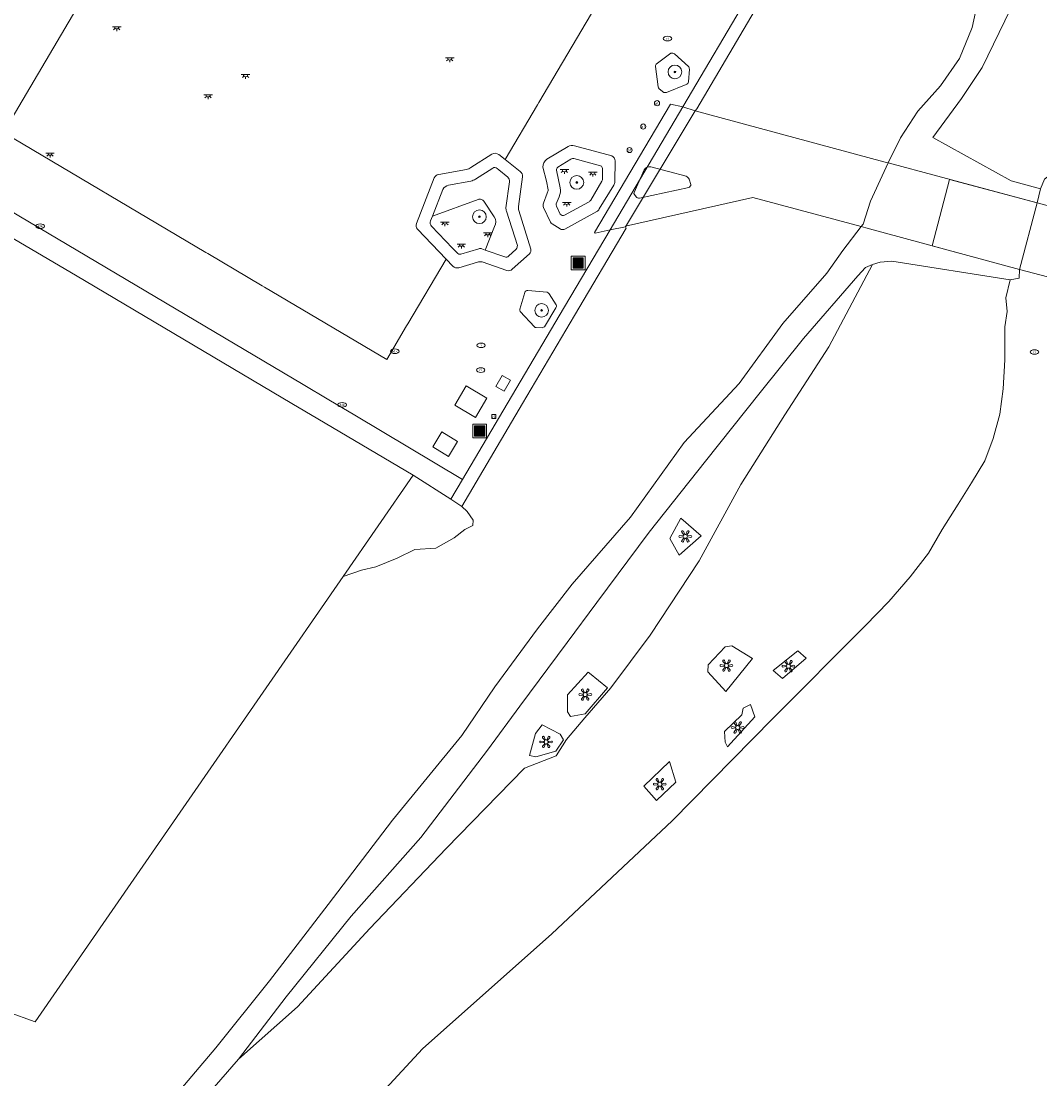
# Model space of a CAD drawing. Header units: metres. Extents: x 187916 to 189411, y 333285 to 334910.
# Tile 338 of 348: x 188606 to 188665, y 334535 to 334597. Entities that reach past the tile are written whole.
import ezdxf
from ezdxf.enums import TextEntityAlignment as Align

# ---------------------------------------------------------------- set-up
doc = ezdxf.new("R2010")
doc.units = ezdxf.units.M
for name, color, linetype, lineweight in [('B-WE-GK-KADEMUUR-GV', 253, 'Continuous', 15), ('B-WE-GR-BOOM-S', 253, 'Continuous', 15), ('B-WE-GR-GROENVOORZIENING-GV', 253, 'Continuous', 15), ('B-WE-IE-KUNSTOBJECT-S', 253, 'Continuous', 15), ('B-WE-IE-MEUBILAIR-S', 253, 'Continuous', 15), ('B-WE-IE-MEUBILAIR_WEGMEUBILAIR_AFVALBAK-S', 253, 'Continuous', 15), ('B-WE-IE-TERREINAFSCHEIDING_KUNSTMATIG_MUUR-GV', 253, 'Continuous', 15), ('B-WE-KW-KUNSTWERK_DEK-GV', 253, 'Continuous', 15), ('B-WE-KW-KUNSTWERK_LANDHOOFD-GV', 253, 'Continuous', 15), ('B-WE-OG-BEBOUWING-GV', 253, 'Continuous', 15), ('B-WE-OG-TERREIN_BEGROEID-GV', 253, 'Continuous', 15), ('B-WE-OG-TERREIN_OEVER-GV', 253, 'Continuous', 15), ('B-WE-OG-WATER_BEEK-GV', 253, 'Continuous', 15), ('B-WE-RI-HWA_GOOT_LIJNGOOT-G', 253, 'Continuous', 15), ('B-WE-VH-GESLOTENVERHARDING_BETON-GV', 253, 'Continuous', 15), ('B-WE-VH-HALFVERHARDING_GRIND-GV', 253, 'Continuous', 15), ('B-WE-VH-OPENVERHARDING_SIERBESTRATING-GV', 253, 'Continuous', 15), ('B-WE-VH-OPENVERHARDING_STRAATBAKSTEEN-GV', 253, 'Continuous', 15)]:
    doc.layers.add(name, color=color, linetype=linetype, lineweight=lineweight)
doc.styles.add('NLCS-ISO', font='NLCS-ISO.ttf')

# ---------------------------------------------------------------- blocks, each defined once
blk = doc.blocks.new('SIE-WEG_AFVALBAK-SO')
h = blk.add_hatch(color=256)
h.dxf.hatch_style = 1
h.paths.add_polyline_path([(-1.5, -1.5), (1.5, -1.5), (1.5, 1.5), (-1.5, 1.5)])
for points in [[(-2, -2), (2, -2), (2, 2), (-2, 2)], [(-1.5, -1.5), (1.5, -1.5), (1.5, 1.5), (-1.5, 1.5)]]:
    blk.add_lwpolyline(points, close=True)
blk = doc.blocks.new('SIE-MEUBILAIR_BORD_VERKEER-SO')
blk.add_lwpolyline([(-0.5625, -0.5625), (0.5625, -0.5625), (0.5625, 0.5625), (-0.5625, 0.5625)], close=True)
at = {"style": 'NLCS-ISO'}
blk.add_text('vb', height=0.75, dxfattribs=at).set_placement((0, 0), align=Align.MIDDLE_CENTER)
blk = doc.blocks.new('SIE-MEUBILAIR_PAAL_AFSLUITPAAL-SO')
blk.add_circle((0, 0), 0.75)
at = {"style": 'NLCS-ISO'}
blk.add_text('af', height=0.75, dxfattribs=at).set_placement((0, 0.05), align=Align.MIDDLE_CENTER)
blk = doc.blocks.new('SIE-MEUBILAIR_PUT_KOLK-SO')
blk.add_ellipse((0, 0), major_axis=(1.25, 0), ratio=0.54)
at = {"style": 'NLCS-ISO'}
blk.add_text('klk', height=0.75, dxfattribs=at).set_placement((0.03, 0), align=Align.MIDDLE_CENTER)
blk = doc.blocks.new('SIE-MEUBILAIR_PUT_RIOOLPUT-SO')
blk.add_ellipse((0, 0), major_axis=(1.25, 0), ratio=0.54)
at = {"style": 'NLCS-ISO'}
blk.add_text('ri', height=0.75, dxfattribs=at).set_placement((-0.04, 0.07), align=Align.MIDDLE_CENTER)
blk = doc.blocks.new('SIE-MEUBILAIR_LICHTPUNT-SO')
at = {"color": 0, "linetype": 'ByBlock', "lineweight": 18}
for points in [[(-0.62, 0), (-1.25, 0)], [(0.62, 0), (1.25, 0)], [(-0.46, -0.43), (-0.92, -0.85)], [(0, -0.62), (0, -1.25)], [(0.46, -0.43), (0.92, -0.85)]]:
    blk.add_lwpolyline(points, dxfattribs=at)
blk.add_lwpolyline([(0, 0), (0.62, 0, -1), (-0.62, 0)], format="xyb", close=True, dxfattribs=at)
blk = doc.blocks.new('SIE-KUNSTOBJECT-SO')
at = {"flags": 128}
blk.add_lwpolyline([(0.27, -0.73, 0.700208), (-0.27, -0.73), (-0.56, -1.53, -1), (-1.05, -1.25), (-0.5, -0.6, 0.700208), (-0.77, -0.13), (-1.6, -0.28, -1), (-1.6, 0.28), (-0.77, 0.13, 0.700208), (-0.5, 0.6), (-1.05, 1.25, -1), (-0.56, 1.53), (-0.27, 0.73, 0.700208), (0.27, 0.73), (0.56, 1.53, -1), (1.05, 1.25), (0.5, 0.6, 0.700208), (0.77, 0.13), (1.6, 0.28, -1), (1.6, -0.28), (0.77, -0.13, 0.700208), (0.5, -0.6), (1.05, -1.25, -1), (0.56, -1.53)], format="xyb", close=True, dxfattribs=at)
blk = doc.blocks.new('SGR-BOOM_GBKN-SO')
at = {"linetype": 'ByBlock', "lineweight": 18}
h = blk.add_hatch(color=0, dxfattribs=at)
h.dxf.hatch_style = 1
edge = h.paths.add_edge_path()
edge.add_arc((0, 0), 0.25, 0, 360)
at = {"color": 0, "linetype": 'ByBlock', "lineweight": 18}
for radius in [2, 0.25]:
    blk.add_circle((0, 0), radius, dxfattribs=at)
at = {"color": 0, "linetype": 'ByBlock', "lineweight": 18, "style": 'NLCS-ISO'}
blk.add_attdef('SOORT', (2.5, 0), '', height=1.5, dxfattribs=at)
blk = doc.blocks.new('DTM')
at = {"layer": 'B-WE-GK-KADEMUUR-GV', "ltscale": 0.2, "flags": 128}
blk.add_lwpolyline([(188648.971, 334597.848), (188650.542, 334600.45), (188649.849, 334600.859), (188649.771, 334600.735), (188648.264, 334598.15), (188644.34, 334591.489), (188640.108, 334584.307), (188637.434, 334579.8), (188634.329, 334574.562), (188631.461, 334569.695), (188630.782, 334568.543), (188631.437, 334568.124), (188634.97, 334574.139), (188638.012, 334579.29), (188641.041, 334584.39), (188641.006, 334584.486), (188645.071, 334591.256), (188645.161, 334591.373)], close=True, dxfattribs=at)
at = {"layer": 'B-WE-GR-GROENVOORZIENING-GV', "ltscale": 0.2, "flags": 128}
for points in [[(188643.645, 334594.628), (188642.796, 334593.984)], [(188644.672, 334593.862), (188643.862, 334594.591)], [(188642.742, 334593.847), (188642.903, 334592.67)], [(188644.68, 334592.96), (188644.728, 334593.695)], [(188642.967, 334592.553), (188643.234, 334592.341)], [(188643.402, 334592.332), (188644.54, 334592.798)], [(188635.11, 334580.638), (188634.82, 334579.667)], [(188636.418, 334580.659), (188635.295, 334580.763)], [(188636.938, 334579.91), (188636.527, 334580.567)], [(188634.837, 334579.53), (188635.673, 334578.632)], [(188636.252, 334578.637), (188636.93, 334579.732)], [(188635.766, 334578.58), (188636.134, 334578.577)]]:
    blk.add_lwpolyline(points, dxfattribs=at)
for points in [[(188643.862, 334594.591, 0.272612), (188643.645, 334594.628)], [(188642.796, 334593.984, 0.174039), (188642.742, 334593.847)], [(188644.728, 334593.695, 0.20287), (188644.672, 334593.862)], [(188642.903, 334592.67, 0.070622), (188642.967, 334592.553)], [(188644.54, 334592.798, 0.284705), (188644.68, 334592.96)], [(188643.234, 334592.341, 0.113411), (188643.402, 334592.332)], [(188635.295, 334580.763, 0.349051), (188635.11, 334580.638)], [(188636.527, 334580.567, 0.184026), (188636.418, 334580.659)], [(188634.82, 334579.667, 0.153637), (188634.837, 334579.53)], [(188636.93, 334579.732, 0.269623), (188636.938, 334579.91)], [(188635.673, 334578.632, 0.298079), (188635.766, 334578.58)], [(188636.134, 334578.577, 0.121666), (188636.252, 334578.637)]]:
    blk.add_lwpolyline(points, format="xyb", dxfattribs=at)
at = {"layer": 'B-WE-IE-TERREINAFSCHEIDING_KUNSTMATIG_MUUR-GV', "ltscale": 0.2, "flags": 128}
for points in [[(188633.179, 334588.734), (188631.96, 334587.937)], [(188634.842, 334587.718), (188633.958, 334588.421), (188633.598, 334588.697)], [(188637.639, 334589.173), (188636.395, 334588.433)], [(188640.191, 334588.628), (188638.017, 334589.213)], [(188637.041, 334587.975), (188637.801, 334588.434)], [(188637.983, 334588.468), (188639.544, 334588.046)], [(188640.369, 334587.112), (188640.388, 334588.33)], [(188631.693, 334587.828), (188630.079, 334587.531)], [(188632.233, 334587.268), (188633.236, 334587.917)], [(188633.488, 334587.893), (188633.594, 334587.806), (188634.11, 334587.381)], [(188636.169, 334587.967), (188636.373, 334587.143), (188636.47, 334586.649)], [(188637.172, 334586.76), (188636.957, 334587.781)], [(188639.649, 334587.897), (188639.653, 334587.309)], [(188642.08, 334587.818), (188641.504, 334586.475)], [(188644.55, 334587.435), (188642.479, 334587.991)], [(188629.82, 334587.337), (188628.784, 334584.664)], [(188630.649, 334586.919), (188631.952, 334587.148)], [(188634.206, 334587.103), (188634.009, 334585.597)], [(188634.743, 334585.664), (188634.968, 334587.398)], [(188639.609, 334587.149), (188638.961, 334586.038)], [(188639.465, 334585.523), (188640.318, 334586.915)], [(188644.812, 334586.959), (188644.713, 334587.268)], [(188629.6, 334584.828), (188629.712, 334585.11), (188630.318, 334586.661)], [(188636.425, 334586.447), (188636.199, 334585.854)], [(188636.945, 334585.824), (188637.118, 334586.238)], [(188641.513, 334586.363), (188641.615, 334586.225)], [(188641.813, 334586.151), (188644.691, 334586.773)], [(188636.208, 334585.612), (188636.611, 334584.75)], [(188637.176, 334585.223), (188636.955, 334585.692)], [(188638.829, 334585.923), (188637.435, 334585.15)], [(188634.036, 334585.387), (188634.674, 334583.378)], [(188635.466, 334583.18), (188634.766, 334585.429)], [(188637.45, 334584.348), (188639.312, 334585.367)], [(188628.829, 334584.346), (188630.506, 334582.588), (188630.907, 334582.176)], [(188631.161, 334582.953), (188630.889, 334583.235), (188629.663, 334584.508)], [(188636.702, 334584.644), (188637.173, 334584.357)], [(188632.429, 334583.192), (188631.373, 334582.878)], [(188633.951, 334582.728), (188632.8, 334583.117), (188632.596, 334583.188)], [(188634.614, 334583.175), (188634.161, 334582.756)], [(188634.374, 334582.002), (188635.376, 334582.901)], [(188631.252, 334582.085), (188632.337, 334582.416)], [(188632.611, 334582.422), (188634.05, 334581.921)]]:
    blk.add_lwpolyline(points, dxfattribs=at)
for points in [[(188633.598, 334588.697, 0.284113), (188633.179, 334588.734)], [(188638.017, 334589.213, 0.211512), (188637.639, 334589.173)], [(188636.395, 334588.433, 0.240076), (188636.169, 334587.967)], [(188637.801, 334588.434, -0.165228), (188637.983, 334588.468)], [(188640.388, 334588.33, 0.264754), (188640.191, 334588.628)], [(188630.079, 334587.531, 0.27627), (188629.82, 334587.337)], [(188631.96, 334587.937, -0.07017), (188631.693, 334587.828)], [(188633.236, 334587.917, -0.35693), (188633.488, 334587.893)], [(188634.968, 334587.398, 0.274308), (188634.842, 334587.718)], [(188636.957, 334587.781, -0.245953), (188637.041, 334587.975)], [(188639.544, 334588.046, -0.260219), (188639.649, 334587.897)], [(188642.479, 334587.991, 0.287433), (188642.08, 334587.818)], [(188630.318, 334586.661, -0.205434), (188630.649, 334586.919)], [(188631.952, 334587.148, 0.036525), (188632.233, 334587.268)], [(188634.11, 334587.381, -0.27954), (188634.206, 334587.103)], [(188639.653, 334587.309, -0.198726), (188639.609, 334587.149)], [(188640.318, 334586.915, 0.096547), (188640.369, 334587.112)], [(188644.713, 334587.268, 0.206106), (188644.55, 334587.435)], [(188644.691, 334586.773, 0.341211), (188644.812, 334586.959)], [(188636.47, 334586.649, -0.103249), (188636.425, 334586.447)], [(188637.118, 334586.238, 0.160785), (188637.172, 334586.76)], [(188641.504, 334586.475, 0.329686), (188641.513, 334586.363)], [(188641.615, 334586.225, 0.242525), (188641.813, 334586.151)], [(188634.009, 334585.597, 0.09021), (188634.036, 334585.387)], [(188634.766, 334585.429, -0.131901), (188634.743, 334585.664)], [(188636.199, 334585.854, 0.243772), (188636.208, 334585.612)], [(188636.955, 334585.692, -0.151794), (188636.945, 334585.824)], [(188638.961, 334586.038, -0.077396), (188638.829, 334585.923)], [(188637.435, 334585.15, -0.336391), (188637.176, 334585.223)], [(188639.312, 334585.367, 0.171537), (188639.465, 334585.523)], [(188628.784, 334584.664, 0.273449), (188628.829, 334584.346)], [(188629.663, 334584.508, -0.290442), (188629.6, 334584.828)], [(188636.611, 334584.75, 0.157608), (188636.702, 334584.644)], [(188637.173, 334584.357, 0.299675), (188637.45, 334584.348)], [(188632.596, 334583.188, 0.263465), (188632.429, 334583.192)], [(188634.674, 334583.378, -0.168764), (188634.614, 334583.175)], [(188635.376, 334582.901, 0.251336), (188635.466, 334583.18)], [(188631.373, 334582.878, -0.296743), (188631.161, 334582.953)], [(188634.161, 334582.756, -0.304431), (188633.951, 334582.728)], [(188630.907, 334582.176, 0.257632), (188631.252, 334582.085)], [(188632.337, 334582.416, -0.116733), (188632.611, 334582.422)], [(188634.05, 334581.921, 0.287583), (188634.374, 334582.002)]]:
    blk.add_lwpolyline(points, format="xyb", dxfattribs=at)
at = {"layer": 'B-WE-KW-KUNSTWERK_DEK-GV', "ltscale": 0.2, "flags": 128}
blk.add_lwpolyline([(188656.36, 334588.21), (188656.089, 334588.282), (188645.071, 334591.256), (188644.34, 334591.489), (188643.63, 334591.651), (188639.179, 334584.138), (188639.218, 334584.111), (188640.108, 334584.307), (188641.006, 334584.486), (188641, 334584.518), (188648.444, 334586.195), (188654.774, 334584.495), (188655.049, 334584.421), (188664.037, 334581.991), (188665.066, 334585.887)], close=True, dxfattribs=at)
at = {"layer": 'B-WE-KW-KUNSTWERK_LANDHOOFD-GV', "ltscale": 0.2, "flags": 128}
blk.add_lwpolyline([(188665.066, 334585.887), (188659.945, 334587.253), (188658.921, 334583.374), (188664.037, 334581.991)], close=True, dxfattribs=at)
at = {"layer": 'B-WE-OG-BEBOUWING-GV', "ltscale": 0.2, "flags": 128}
blk.add_lwpolyline([(188628.58, 334569.952), (188623.016, 334573.249), (188621.489, 334574.153), (188608.843, 334581.647), (188604.976, 334583.939), (188603.127, 334585.025), (188587.811, 334559.172), (188583.212, 334551.409), (188584.047, 334550.91), (188586.747, 334549.295), (188571.82, 334511.5), (188582.336, 334501.8), (188583.736, 334504.085), (188586.575, 334508.719), (188586.779, 334509.052), (188601.917, 334533.764), (188604.863, 334538.574), (188606.485, 334537.981), (188624.486, 334564.029)], close=True, dxfattribs=at)
at = {"layer": 'B-WE-OG-TERREIN_BEGROEID-GV', "ltscale": 0.2, "flags": 128}
for points in [[(188665.259, 334586.7), (188665.066, 334585.887), (188671.669, 334584.102)], [(188637.801, 334588.434), (188637.041, 334587.975)], [(188639.544, 334588.046), (188637.983, 334588.468)], [(188636.957, 334587.781), (188637.172, 334586.76)], [(188639.653, 334587.309), (188639.649, 334587.897)], [(188638.961, 334586.038), (188639.609, 334587.149)], [(188637.118, 334586.238), (188636.945, 334585.824)], [(188632.375, 334586.082), (188629.712, 334585.11), (188629.6, 334584.828)], [(188633.325, 334585.057), (188632.723, 334585.969)], [(188636.955, 334585.692), (188637.176, 334585.223)], [(188637.435, 334585.15), (188638.829, 334585.923)], [(188629.663, 334584.508), (188630.889, 334583.235), (188631.161, 334582.953)], [(188632.596, 334583.188), (188632.8, 334583.117), (188633.336, 334584.497)], [(188631.373, 334582.878), (188632.429, 334583.192)], [(188670.652, 334580.246), (188664.037, 334581.991), (188664.017, 334581.482), (188663.487, 334581.37), (188663.225, 334580.318), (188663.3, 334579.522), (188663.175, 334578.627), (188663.178, 334576.696), (188663.069, 334574.998), (188662.874, 334573.529), (188662.48, 334572.104), (188662.005, 334570.798), (188661.222, 334569.508), (188660.445, 334568.262), (188659.515, 334566.779), (188658.703, 334565.395), (188657.638, 334564.012), (188656.396, 334562.558), (188655.011, 334561.146), (188649.611, 334555.73), (188643.726, 334549.747), (188636.69, 334543.127), (188629.129, 334536.407), (188625.778, 334532.771)]]:
    blk.add_lwpolyline(points, dxfattribs=at)
for points in [[(188637.983, 334588.468, 0.165228), (188637.801, 334588.434)], [(188637.041, 334587.975, 0.245953), (188636.957, 334587.781)], [(188639.649, 334587.897, 0.260219), (188639.544, 334588.046)], [(188639.609, 334587.149, 0.198726), (188639.653, 334587.309)], [(188637.172, 334586.76, -0.160785), (188637.118, 334586.238)], [(188632.569, 334586.073, 0.138882), (188632.375, 334586.082)], [(188632.723, 334585.969, 0.140278), (188632.569, 334586.073)], [(188636.945, 334585.824, 0.151794), (188636.955, 334585.692)], [(188638.829, 334585.923, 0.077396), (188638.961, 334586.038)], [(188633.336, 334584.497, 0.2911), (188633.325, 334585.057)], [(188637.176, 334585.223, 0.336391), (188637.435, 334585.15)], [(188629.6, 334584.828, 0.290442), (188629.663, 334584.508)], [(188632.429, 334583.192, -0.263465), (188632.596, 334583.188)], [(188631.161, 334582.953, 0.296743), (188631.373, 334582.878)]]:
    blk.add_lwpolyline(points, format="xyb", dxfattribs=at)
at = {"layer": 'B-WE-OG-TERREIN_OEVER-GV', "ltscale": 0.2, "flags": 128}
for points in [[(188661.655, 334597.95), (188661.254, 334596.143), (188660.512, 334594.33), (188659.411, 334592.714), (188658.076, 334591.232), (188657.08, 334589.683), (188656.36, 334588.21), (188656.12, 334587.719), (188655.31, 334585.974), (188654.883, 334584.639), (188654.774, 334584.495), (188653.708, 334583.091), (188652.761, 334581.761), (188650.184, 334578.827), (188647.634, 334575.305), (188644.424, 334571.874), (188641.279, 334567.501), (188637.887, 334563.573), (188635.857, 334560.973), (188633.367, 334557.58), (188631.435, 334554.723), (188627.369, 334549.775), (188623.611, 334544.845), (188620.193, 334540.388), (188617.041, 334536.468), (188614.033, 334532.895)], [(188614.88, 334531.784), (188618.369, 334535.803), (188621.167, 334539.456), (188624.951, 334544.161), (188629.024, 334548.759), (188632.928, 334553.864), (188634.823, 334556.446), (188637.591, 334560.161), (188639.314, 334562.51), (188642.375, 334566.627), (188645.673, 334570.779), (188648.867, 334574.782), (188651.411, 334577.954), (188654.572, 334581.612), (188655.019, 334582.101), (188655.433, 334582.274), (188655.881, 334582.415), (188656.566, 334582.46), (188663.487, 334581.37), (188664.017, 334581.482), (188664.037, 334581.991), (188658.921, 334583.374), (188659.945, 334587.253), (188665.066, 334585.887), (188665.259, 334586.7), (188663.535, 334587.164), (188658.971, 334589.698), (188660.63, 334591.972), (188661.843, 334593.799), (188663.837, 334597.898)], [(188663.837, 334597.898), (188661.843, 334593.799), (188660.63, 334591.972), (188658.971, 334589.698), (188663.535, 334587.164), (188665.259, 334586.7), (188665.497, 334587.272), (188666.186, 334587.813), (188667.199, 334588.718), (188668.102, 334589.724), (188668.956, 334590.593), (188669.824, 334591.489), (188670.676, 334592.42), (188671.353, 334593.273), (188671.754, 334593.927), (188672.135, 334594.697), (188672.644, 334595.777), (188673.19, 334597.071)], [(188625.778, 334532.771), (188629.129, 334536.407), (188636.69, 334543.127), (188643.726, 334549.747), (188649.611, 334555.73), (188655.011, 334561.146), (188656.396, 334562.558), (188657.638, 334564.012), (188658.703, 334565.395), (188659.515, 334566.779), (188660.445, 334568.262), (188661.222, 334569.508), (188662.005, 334570.798), (188662.48, 334572.104), (188662.874, 334573.529), (188663.069, 334574.998), (188663.178, 334576.696), (188663.175, 334578.627), (188663.3, 334579.522), (188663.225, 334580.318), (188663.487, 334581.37), (188656.566, 334582.46), (188655.881, 334582.415), (188655.433, 334582.274), (188652.877, 334577.455), (188650.318, 334573.49), (188647.737, 334569.413), (188645.296, 334564.942), (188642.439, 334560.602), (188640.147, 334557.525), (188638.61, 334555.762), (188637.554, 334554.487), (188636.947, 334553.542), (188635.093, 334552.822), (188630.518, 334548.113), (188626.052, 334543.452), (188621.825, 334538.863), (188618.369, 334535.803), (188614.88, 334531.784)]]:
    blk.add_lwpolyline(points, dxfattribs=at)
for points in [[(188655.433, 334582.274), (188655.019, 334582.101), (188654.572, 334581.612), (188651.411, 334577.954), (188648.867, 334574.782), (188645.673, 334570.779), (188642.375, 334566.627), (188639.314, 334562.51), (188637.591, 334560.161), (188634.823, 334556.446), (188632.928, 334553.864), (188629.024, 334548.759), (188624.951, 334544.161), (188621.167, 334539.456), (188618.369, 334535.803), (188621.825, 334538.863), (188626.052, 334543.452), (188630.518, 334548.113), (188635.093, 334552.822), (188636.947, 334553.542), (188637.554, 334554.487), (188638.61, 334555.762), (188640.147, 334557.525), (188642.439, 334560.602), (188645.296, 334564.942), (188647.737, 334569.413), (188650.318, 334573.49), (188652.877, 334577.455)], [(188644.235, 334567.443), (188645.416, 334566.413), (188644.134, 334565.269), (188643.58, 334566.248)], [(188646.832, 334559.921), (188647.205, 334559.982), (188648.414, 334559.229), (188646.856, 334557.301), (188645.815, 334558.46), (188645.823, 334558.866)], [(188651.062, 334559.686), (188651.549, 334559.252), (188650.178, 334558.063), (188649.622, 334558.534)], [(188638.818, 334558.443), (188638.896, 334558.379), (188639.948, 334557.51), (188638.639, 334555.991), (188637.782, 334555.85), (188637.613, 334556.114), (188637.601, 334557.114)], [(188647.88, 334556.326), (188648.306, 334556.542), (188648.547, 334555.827), (188646.957, 334554.067), (188646.818, 334554.349), (188646.775, 334554.958), (188647.801, 334555.932)], [(188636.12, 334555.358), (188637.176, 334554.812), (188637.381, 334554.48), (188636.932, 334553.807), (188635.751, 334553.481), (188635.376, 334553.57), (188635.735, 334554.843)], [(188643.578, 334553.208), (188643.938, 334551.992), (188642.803, 334550.924), (188642.061, 334551.775)]]:
    blk.add_lwpolyline(points, close=True, dxfattribs=at)
at = {"layer": 'B-WE-OG-WATER_BEEK-GV', "ltscale": 0.2, "flags": 128}
for points in [[(188648.971, 334597.848), (188645.161, 334591.373), (188645.071, 334591.256), (188641.006, 334584.486), (188641.041, 334584.39), (188638.012, 334579.29), (188634.97, 334574.139), (188631.437, 334568.124), (188631.732, 334567.832), (188632.096, 334567.316), (188632.068, 334567.019), (188631.598, 334566.774), (188630.988, 334566.282), (188629.902, 334565.688), (188628.677, 334565.608), (188627.657, 334565.1), (188626.396, 334564.586), (188625.555, 334564.399), (188624.486, 334564.029), (188606.485, 334537.981), (188604.863, 334538.574)], [(188614.033, 334532.895), (188617.041, 334536.468), (188620.193, 334540.388), (188623.611, 334544.845), (188627.369, 334549.775), (188631.435, 334554.723), (188633.367, 334557.58), (188635.857, 334560.973), (188637.887, 334563.573), (188641.279, 334567.501), (188644.424, 334571.874), (188647.634, 334575.305), (188650.184, 334578.827), (188652.761, 334581.761), (188653.708, 334583.091), (188654.774, 334584.495), (188654.883, 334584.639), (188655.31, 334585.974), (188656.12, 334587.719), (188656.36, 334588.21), (188657.08, 334589.683), (188658.076, 334591.232), (188659.411, 334592.714), (188660.512, 334594.33), (188661.254, 334596.143), (188661.655, 334597.95)]]:
    blk.add_lwpolyline(points, dxfattribs=at)
at = {"layer": 'B-WE-RI-HWA_GOOT_LIJNGOOT-G', "ltscale": 0.2, "flags": 128}
for points in [[(188609.116, 334597.59), (188604.635, 334589.986)], [(188635.921, 334591.739), (188639.257, 334597.377)], [(188633.958, 334588.421), (188635.846, 334591.612)], [(188635.846, 334591.612), (188635.921, 334591.739)], [(188604.635, 334589.986), (188616.465, 334582.984)], [(188609.502, 334582.759), (188602.696, 334586.793)], [(188622.148, 334575.264), (188609.502, 334582.759)], [(188616.465, 334582.984), (188616.587, 334582.912)], [(188616.587, 334582.912), (188619.763, 334581.032)], [(188628.267, 334578.804), (188630.506, 334582.588)], [(188619.763, 334581.032), (188619.893, 334580.955)], [(188619.893, 334580.955), (188627.038, 334576.726)], [(188628.194, 334578.68), (188628.267, 334578.804)], [(188627.038, 334576.726), (188628.194, 334578.68)], [(188623.657, 334574.369), (188622.148, 334575.264)], [(188625.168, 334573.462), (188623.657, 334574.369)], [(188631.461, 334569.695), (188625.168, 334573.462)]]:
    blk.add_lwpolyline(points, dxfattribs=at)
at = {"layer": 'B-WE-VH-GESLOTENVERHARDING_BETON-GV', "ltscale": 0.2, "flags": 128}
for points in [[(188633.236, 334587.917), (188632.233, 334587.268)], [(188634.11, 334587.381), (188633.594, 334587.806), (188633.488, 334587.893)], [(188631.952, 334587.148), (188630.649, 334586.919)], [(188634.009, 334585.597), (188634.206, 334587.103)], [(188630.318, 334586.661), (188629.712, 334585.11), (188632.375, 334586.082)], [(188632.723, 334585.969), (188633.325, 334585.057)], [(188634.674, 334583.378), (188634.036, 334585.387)], [(188633.336, 334584.497), (188632.8, 334583.117), (188633.951, 334582.728)], [(188634.161, 334582.756), (188634.614, 334583.175)]]:
    blk.add_lwpolyline(points, dxfattribs=at)
for points in [[(188633.488, 334587.893, 0.35693), (188633.236, 334587.917)], [(188630.649, 334586.919, 0.205434), (188630.318, 334586.661)], [(188632.233, 334587.268, -0.036525), (188631.952, 334587.148)], [(188634.206, 334587.103, 0.27954), (188634.11, 334587.381)], [(188632.375, 334586.082, -0.138882), (188632.569, 334586.073)], [(188632.569, 334586.073, -0.140278), (188632.723, 334585.969)], [(188634.036, 334585.387, -0.09021), (188634.009, 334585.597)], [(188633.325, 334585.057, -0.2911), (188633.336, 334584.497)], [(188634.614, 334583.175, 0.168764), (188634.674, 334583.378)], [(188633.951, 334582.728, 0.304431), (188634.161, 334582.756)]]:
    blk.add_lwpolyline(points, format="xyb", dxfattribs=at)
at = {"layer": 'B-WE-VH-HALFVERHARDING_GRIND-GV', "ltscale": 0.2, "flags": 128}
blk.add_lwpolyline([(188632.096, 334567.316), (188631.732, 334567.832), (188631.437, 334568.124), (188630.782, 334568.543), (188628.58, 334569.952), (188624.486, 334564.029), (188625.555, 334564.399), (188626.396, 334564.586), (188627.657, 334565.1), (188628.677, 334565.608), (188629.902, 334565.688), (188630.988, 334566.282), (188631.598, 334566.774), (188632.068, 334567.019)], close=True, dxfattribs=at)
at = {"layer": 'B-WE-VH-OPENVERHARDING_SIERBESTRATING-GV', "ltscale": 0.2, "flags": 128}
for points in [[(188635.104, 334599.834), (188634.964, 334599.917), (188628.88, 334603.517), (188628.632, 334603.665), (188622.835, 334607.095), (188622.705, 334607.172), (188616.815, 334610.657), (188613.272, 334604.644), (188613.195, 334604.513), (188609.804, 334598.758), (188609.727, 334598.627), (188609.187, 334597.712), (188609.116, 334597.59), (188604.635, 334589.986), (188616.465, 334582.984), (188616.587, 334582.912), (188619.763, 334581.032), (188619.893, 334580.955), (188627.038, 334576.726), (188628.194, 334578.68), (188628.267, 334578.804), (188630.506, 334582.588), (188628.829, 334584.346)], [(188633.598, 334588.697), (188633.958, 334588.421), (188635.846, 334591.612), (188635.921, 334591.739), (188639.257, 334597.377), (188635.104, 334599.834)], [(188631.96, 334587.937), (188633.179, 334588.734)], [(188630.079, 334587.531), (188631.693, 334587.828)], [(188628.784, 334584.664), (188629.82, 334587.337)]]:
    blk.add_lwpolyline(points, dxfattribs=at)
for points in [[(188633.179, 334588.734, -0.284113), (188633.598, 334588.697)], [(188629.82, 334587.337, -0.27627), (188630.079, 334587.531)], [(188631.693, 334587.828, 0.07017), (188631.96, 334587.937)], [(188628.829, 334584.346, -0.273449), (188628.784, 334584.664)]]:
    blk.add_lwpolyline(points, format="xyb", dxfattribs=at)
for points in [[(188630.782, 334568.543), (188631.461, 334569.695), (188625.168, 334573.462), (188623.657, 334574.369), (188622.148, 334575.264), (188609.502, 334582.759), (188602.696, 334586.793), (188603.127, 334585.025), (188604.976, 334583.939), (188608.843, 334581.647), (188621.489, 334574.153), (188623.016, 334573.249), (188628.58, 334569.952)], [(188634.27, 334575.5), (188633.785, 334575.79), (188633.408, 334575.138), (188633.904, 334574.864)], [(188644.235, 334567.443), (188643.58, 334566.248), (188644.134, 334565.269), (188645.416, 334566.413)], [(188646.832, 334559.921), (188645.823, 334558.866), (188645.815, 334558.46), (188646.856, 334557.301), (188648.414, 334559.229), (188647.205, 334559.982)], [(188651.062, 334559.686), (188649.622, 334558.534), (188650.178, 334558.063), (188651.549, 334559.252)], [(188638.818, 334558.443), (188637.601, 334557.114), (188637.613, 334556.114), (188637.782, 334555.85), (188638.639, 334555.991), (188639.948, 334557.51), (188638.896, 334558.379)], [(188647.88, 334556.326), (188647.801, 334555.932), (188646.775, 334554.958), (188646.818, 334554.349), (188646.957, 334554.067), (188648.547, 334555.827), (188648.306, 334556.542)], [(188636.12, 334555.358), (188635.735, 334554.843), (188635.376, 334553.57), (188635.751, 334553.481), (188636.932, 334553.807), (188637.381, 334554.48), (188637.176, 334554.812)], [(188643.578, 334553.208), (188642.061, 334551.775), (188642.803, 334550.924), (188643.938, 334551.992)]]:
    blk.add_lwpolyline(points, close=True, dxfattribs=at)
at = {"layer": 'B-WE-VH-OPENVERHARDING_STRAATBAKSTEEN-GV', "ltscale": 0.2, "flags": 128}
for points in [[(188602.696, 334586.793), (188609.502, 334582.759), (188622.148, 334575.264), (188623.657, 334574.369), (188625.168, 334573.462), (188631.461, 334569.695), (188634.329, 334574.562), (188637.434, 334579.8), (188640.108, 334584.307), (188644.34, 334591.489), (188648.264, 334598.15)], [(188630.907, 334582.176), (188630.506, 334582.588), (188628.267, 334578.804), (188628.194, 334578.68), (188627.038, 334576.726), (188619.893, 334580.955), (188619.763, 334581.032), (188616.587, 334582.912), (188616.465, 334582.984), (188604.635, 334589.986), (188609.116, 334597.59)], [(188639.257, 334597.377), (188635.921, 334591.739), (188635.846, 334591.612), (188633.958, 334588.421)], [(188642.796, 334593.984), (188643.645, 334594.628)], [(188643.862, 334594.591), (188644.672, 334593.862)], [(188642.903, 334592.67), (188642.742, 334593.847)], [(188644.728, 334593.695), (188644.68, 334592.96)], [(188643.234, 334592.341), (188642.967, 334592.553)], [(188644.54, 334592.798), (188643.402, 334592.332)], [(188636.395, 334588.433), (188637.639, 334589.173)], [(188638.017, 334589.213), (188640.191, 334588.628)], [(188633.958, 334588.421), (188634.842, 334587.718)], [(188640.388, 334588.33), (188640.369, 334587.112)], [(188636.47, 334586.649), (188636.373, 334587.143), (188636.169, 334587.967)], [(188641.504, 334586.475), (188642.08, 334587.818)], [(188642.479, 334587.991), (188644.55, 334587.435)], [(188634.968, 334587.398), (188634.743, 334585.664)], [(188640.318, 334586.915), (188639.465, 334585.523)], [(188644.713, 334587.268), (188644.812, 334586.959)], [(188636.199, 334585.854), (188636.425, 334586.447)], [(188641.615, 334586.225), (188641.513, 334586.363)], [(188644.691, 334586.773), (188641.813, 334586.151)], [(188636.611, 334584.75), (188636.208, 334585.612)], [(188634.766, 334585.429), (188635.466, 334583.18)], [(188639.312, 334585.367), (188637.45, 334584.348)], [(188637.173, 334584.357), (188636.702, 334584.644)], [(188635.376, 334582.901), (188634.374, 334582.002)], [(188632.337, 334582.416), (188631.252, 334582.085)], [(188634.05, 334581.921), (188632.611, 334582.422)], [(188634.82, 334579.667), (188635.11, 334580.638)], [(188635.295, 334580.763), (188636.418, 334580.659)], [(188636.527, 334580.567), (188636.938, 334579.91)], [(188635.673, 334578.632), (188634.837, 334579.53)], [(188636.93, 334579.732), (188636.252, 334578.637)], [(188636.134, 334578.577), (188635.766, 334578.58)]]:
    blk.add_lwpolyline(points, dxfattribs=at)
for points in [[(188643.645, 334594.628, -0.272612), (188643.862, 334594.591)], [(188642.742, 334593.847, -0.174039), (188642.796, 334593.984)], [(188644.672, 334593.862, -0.20287), (188644.728, 334593.695)], [(188642.967, 334592.553, -0.070622), (188642.903, 334592.67)], [(188644.68, 334592.96, -0.284705), (188644.54, 334592.798)], [(188643.402, 334592.332, -0.113411), (188643.234, 334592.341)], [(188637.639, 334589.173, -0.211512), (188638.017, 334589.213)], [(188636.169, 334587.967, -0.240076), (188636.395, 334588.433)], [(188640.191, 334588.628, -0.264754), (188640.388, 334588.33)], [(188634.842, 334587.718, -0.274308), (188634.968, 334587.398)], [(188642.08, 334587.818, -0.287433), (188642.479, 334587.991)], [(188640.369, 334587.112, -0.096547), (188640.318, 334586.915)], [(188644.55, 334587.435, -0.206106), (188644.713, 334587.268)], [(188644.812, 334586.959, -0.341211), (188644.691, 334586.773)], [(188636.425, 334586.447, 0.103249), (188636.47, 334586.649)], [(188641.513, 334586.363, -0.329686), (188641.504, 334586.475)], [(188641.813, 334586.151, -0.242525), (188641.615, 334586.225)], [(188634.743, 334585.664, 0.131901), (188634.766, 334585.429)], [(188636.208, 334585.612, -0.243772), (188636.199, 334585.854)], [(188639.465, 334585.523, -0.171537), (188639.312, 334585.367)], [(188636.702, 334584.644, -0.157608), (188636.611, 334584.75)], [(188637.45, 334584.348, -0.299675), (188637.173, 334584.357)], [(188635.466, 334583.18, -0.251336), (188635.376, 334582.901)], [(188631.252, 334582.085, -0.257632), (188630.907, 334582.176)], [(188632.611, 334582.422, 0.116733), (188632.337, 334582.416)], [(188634.374, 334582.002, -0.287583), (188634.05, 334581.921)], [(188635.11, 334580.638, -0.349051), (188635.295, 334580.763)], [(188636.418, 334580.659, -0.184026), (188636.527, 334580.567)], [(188634.837, 334579.53, -0.153637), (188634.82, 334579.667)], [(188636.938, 334579.91, -0.269623), (188636.93, 334579.732)], [(188635.766, 334578.58, -0.298079), (188635.673, 334578.632)], [(188636.252, 334578.637, -0.121666), (188636.134, 334578.577)]]:
    blk.add_lwpolyline(points, format="xyb", dxfattribs=at)
for points in [[(188656.36, 334588.21), (188656.089, 334588.282), (188645.071, 334591.256), (188644.34, 334591.489), (188643.63, 334591.651), (188639.179, 334584.138), (188639.218, 334584.111), (188640.108, 334584.307), (188641.006, 334584.486), (188641, 334584.518), (188648.444, 334586.195), (188654.774, 334584.495), (188655.049, 334584.421), (188664.037, 334581.991), (188665.066, 334585.887)], [(188694.71, 334577.892), (188685.007, 334580.518), (188675.314, 334583.117), (188672.806, 334583.795), (188671.669, 334584.102), (188665.066, 334585.887), (188664.037, 334581.991), (188670.652, 334580.246), (188671.808, 334579.941), (188674.277, 334579.29), (188683.971, 334576.674), (188693.679, 334574.092), (188702.256, 334571.788), (188702.971, 334571.592), (188712.315, 334569.098), (188713.313, 334572.885), (188703.346, 334575.585), (188702.625, 334575.777)], [(188633.904, 334574.864), (188633.408, 334575.138), (188633.785, 334575.79), (188634.27, 334575.5)], [(188632.22, 334573.319), (188632.887, 334574.454), (188631.677, 334575.169), (188631.017, 334574.047)], [(188632.22, 334573.319), (188631.017, 334574.047), (188631.677, 334575.169), (188632.887, 334574.454)], [(188629.739, 334571.619), (188630.649, 334571.036), (188631.184, 334571.914), (188630.257, 334572.488)], [(188629.739, 334571.619), (188630.257, 334572.488), (188631.184, 334571.914), (188630.649, 334571.036)]]:
    blk.add_lwpolyline(points, close=True, dxfattribs=at)
at = {"layer": 'B-WE-GR-BOOM-S', "xscale": 0.2, "yscale": 0.2, "zscale": 0.2}
for p in [(188643.886, 334593.533), (188638.151, 334587.071), (188632.458, 334585.068), (188636.095, 334579.592)]:
    blk.add_blockref('SGR-BOOM_GBKN-SO', p, dxfattribs=at)
at = {"layer": 'B-WE-IE-KUNSTOBJECT-S', "xscale": 0.2, "yscale": 0.2, "zscale": 0.2}
for p in [(188644.494, 334566.374), (188646.897, 334558.817), (188650.521, 334558.783), (188638.643, 334557.121), (188647.554, 334555.195), (188636.356, 334554.352), (188643, 334551.879)]:
    blk.add_blockref('SIE-KUNSTOBJECT-SO', p, dxfattribs=at)
at = {"layer": 'B-WE-IE-MEUBILAIR-S', "xscale": 0.2, "yscale": 0.2, "zscale": 0.2}
for name, p in [('SIE-MEUBILAIR_LICHTPUNT-SO', (188611.257, 334596.172)), ('SIE-MEUBILAIR_PUT_RIOOLPUT-SO', (188643.453, 334595.483)), ('SIE-MEUBILAIR_LICHTPUNT-SO', (188630.723, 334594.353)), ('SIE-MEUBILAIR_LICHTPUNT-SO', (188618.785, 334593.38)), ('SIE-MEUBILAIR_LICHTPUNT-SO', (188616.598, 334592.194)), ('SIE-MEUBILAIR_PAAL_AFSLUITPAAL-SO', (188642.839, 334591.705)), ('SIE-MEUBILAIR_PAAL_AFSLUITPAAL-SO', (188642.034, 334590.341)), ('SIE-MEUBILAIR_LICHTPUNT-SO', (188607.357, 334588.787)), ('SIE-MEUBILAIR_PAAL_AFSLUITPAAL-SO', (188641.235, 334588.964)), ('SIE-MEUBILAIR_LICHTPUNT-SO', (188637.428, 334587.821)), ('SIE-MEUBILAIR_LICHTPUNT-SO', (188639.087, 334587.669)), ('SIE-MEUBILAIR_LICHTPUNT-SO', (188637.564, 334585.909)), ('SIE-MEUBILAIR_PUT_KOLK-SO', (188606.78, 334584.512)), ('SIE-MEUBILAIR_LICHTPUNT-SO', (188630.438, 334584.758)), ('SIE-MEUBILAIR_LICHTPUNT-SO', (188632.946, 334584.126)), ('SIE-MEUBILAIR_LICHTPUNT-SO', (188631.401, 334583.467)), ('SIE-MEUBILAIR_PUT_RIOOLPUT-SO', (188632.551, 334577.547)), ('SIE-MEUBILAIR_PUT_KOLK-SO', (188627.516, 334577.199)), ('SIE-MEUBILAIR_PUT_RIOOLPUT-SO', (188664.905, 334577.158)), ('SIE-MEUBILAIR_PUT_RIOOLPUT-SO', (188632.533, 334576.099)), ('SIE-MEUBILAIR_PUT_KOLK-SO', (188624.432, 334574.068)), ('SIE-MEUBILAIR_BORD_VERKEER-SO', (188633.295, 334573.39))]:
    blk.add_blockref(name, p, dxfattribs=at)
at = {"layer": 'B-WE-IE-MEUBILAIR_WEGMEUBILAIR_AFVALBAK-S', "xscale": 0.2, "yscale": 0.2, "zscale": 0.2}
for p in [(188638.229, 334582.359), (188632.466, 334572.543)]:
    blk.add_blockref('SIE-WEG_AFVALBAK-SO', p, dxfattribs=at)

msp = doc.modelspace()

# ---------------------------------------------------------------- block references
msp.add_blockref('DTM', (0, 0))

doc.saveas('drawing.dxf')
